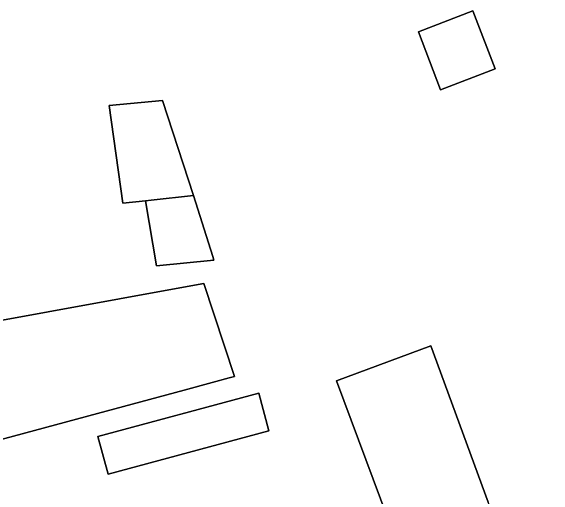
# Model space of a CAD drawing. Extents: x 159371 to 159986, y 382987 to 383597.
# Drawn here: x 159714.18 to 159744.49, y 383361.12 to 383388.18 of the extents above; entities that cross this region are included whole.
import ezdxf

# ---------------------------------------------------------------- set-up
doc = ezdxf.new("R2010")
doc.units = 0
doc.layers.add('IMGEO_Erf', color=7, linetype='Continuous')
doc.layers.add('IMGEO_Pand', color=7, linetype='Continuous')

msp = doc.modelspace()

# ---------------------------------------------------------------- linework, layer by layer
at = {"layer": 'IMGEO_Erf'}
for points in [[(159739.957, 383388.182), (159740.048, 383387.943), (159741.194, 383384.945), (159738.15, 383383.782), (159736.913, 383387.019)], [(159724.367, 383377.893), (159725.442, 383374.481), (159725.503, 383374.287), (159722.306, 383373.955), (159721.695, 383377.596), (159720.418, 383377.454), (159719.665, 383382.902), (159722.641, 383383.18)], [(159728.003, 383366.858), (159728.566, 383364.765), (159719.598, 383362.35), (159719.034, 383364.443)]]:
    msp.add_lwpolyline(points, close=True, dxfattribs=at)
for points in [[(159712.266, 383370.665), (159724.21, 383372.844), (159724.943, 383372.978), (159726.661, 383367.793), (159726.507, 383367.751), (159726.361, 383367.712), (159725.412, 383367.457), (159723.85, 383367.036), (159719.014, 383365.734), (159706.791, 383362.443)], [(159735.609, 383358.778), (159732.351, 383367.543), (159737.6, 383369.494), (159740.808, 383360.774)]]:
    msp.add_lwpolyline(points, dxfattribs=at)
at = {"layer": 'IMGEO_Pand'}
for points in [[(159736.913, 383387.019), (159738.15, 383383.782), (159741.194, 383384.945), (159740.048, 383387.943), (159739.957, 383388.182)], [(159721.695, 383377.596), (159722.009, 383377.631), (159724.367, 383377.893), (159722.641, 383383.18), (159719.665, 383382.902), (159720.418, 383377.454)], [(159721.695, 383377.596), (159722.306, 383373.955), (159725.503, 383374.287), (159725.442, 383374.481), (159724.367, 383377.893), (159722.009, 383377.631)], [(159724.21, 383372.844), (159712.266, 383370.665), (159711.852, 383370.554), (159700.256, 383367.478), (159701.962, 383361.143), (159706.791, 383362.443), (159719.014, 383365.734), (159723.85, 383367.036), (159725.412, 383367.457), (159726.361, 383367.712), (159726.507, 383367.751), (159726.661, 383367.793), (159724.943, 383372.978)], [(159740.808, 383360.774), (159737.6, 383369.494), (159732.351, 383367.543), (159735.609, 383358.778), (159736.812, 383359.225), (159740.379, 383350.023), (159740.574, 383349.521), (159742.813, 383350.353), (159744.485, 383350.975), (159744.257, 383351.582)], [(159719.034, 383364.443), (159719.598, 383362.35), (159728.566, 383364.765), (159728.003, 383366.858)]]:
    msp.add_lwpolyline(points, close=True, dxfattribs=at)

doc.saveas('drawing.dxf')
